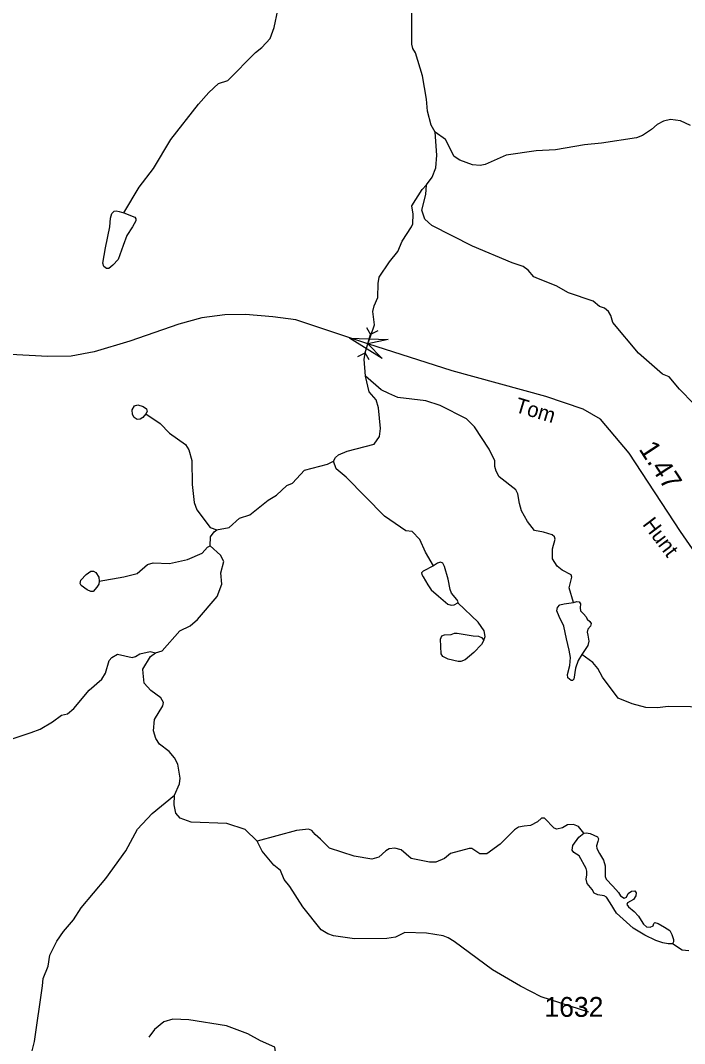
# Model space of a CAD drawing. Extents: x 2056842 to 2160602, y 826753 to 1016856.
# Drawn here: x 2118107 to 2122290, y 880850 to 887294 of the extents above; entities that cross this region are included whole.
import ezdxf

# ---------------------------------------------------------------- set-up
doc = ezdxf.new("R2010")
doc.units = 0
for name, color, linetype in [('Exist Hydrographic Creek Single Shore', 7, 'Continuous'), ('Exist Hydrographic Misc Water Feature', 7, 'Continuous'), ('Exist Road Non-System Type 51', 7, 'Continuous'), ('Exist Road Secondary Mileage Hundredths English Label', 7, 'Continuous'), ('Exist Road Secondary Structure Pipe Attributed CELL', 7, 'Continuous'), ('Exist Road Secondary Structure Pipe CELL', 7, 'Continuous'), ('Exist Road Secondary Type 51 Attributed', 7, 'Continuous'), ('Exist Road Secondary Type 51 Label', 7, 'Continuous'), ('Exist Road Secondary Type 51 Number Label', 7, 'Continuous')]:
    doc.layers.add(name, color=color, linetype=linetype)

msp = doc.modelspace()

# ---------------------------------------------------------------- linework, layer by layer
at = {"layer": 'Exist Hydrographic Creek Single Shore'}
for points in [[(2120719.6, 886590.3), (2120693.6, 886634.1), (2120671.1, 886722.2), (2120664.8, 886798.1), (2120640, 886946), (2120595.4, 887089.6), (2120579.3, 887117.8), (2120573.3, 887145.5), (2120572.8, 887233.8), (2120572.3, 887349.6), (2120580.3, 887389.8), (2120561.1, 887605.7)], [(2120665.1, 886258.1), (2120700.9, 886306.2), (2120722.8, 886366.5), (2120730.4, 886446.4), (2120719.6, 886590.3)], [(2120280.6, 885052.7), (2120272, 885160.5), (2120279.5, 885209.1), (2120295.7, 885257.8), (2120313.4, 885308.9), (2120337.2, 885377), (2120326.8, 885460.9), (2120334.7, 885496.8), (2120358.4, 885548.8), (2120359.9, 885637.1), (2120365.7, 885677), (2120431.3, 885773.4), (2120485.2, 885839.5), (2120510.8, 885903.6), (2120570.4, 885993.9), (2120578.4, 886013.8), (2120579.9, 886073.8), (2120571.8, 886125.8), (2120637.3, 886230.1), (2120665.1, 886258.1)], [(2120078.9, 884517.8), (2120090.9, 884541.9), (2120110.9, 884558.2), (2120164.5, 884580.4), (2120334.4, 884625.1), (2120368.2, 884673.3), (2120375.8, 884723.3), (2120361.4, 884853.2), (2120347.1, 884905), (2120302.8, 884954.8), (2120280.6, 885052.7)], [(2119342.8, 884084.9), (2119420.9, 884101), (2119486.5, 884159.3), (2119552.5, 884179.6), (2119667.9, 884272.1), (2119719.8, 884304.4), (2119785.7, 884364.8), (2119821.4, 884378.8), (2119895.3, 884460.9), (2120041.1, 884499.6), (2120078.9, 884517.8)], [(2119301.5, 883984.8), (2119303.3, 884040.7), (2119327.3, 884072.8), (2119343.1, 884084.8)], [(2118958.4, 883311.3), (2119000.3, 883323.2), (2119111.8, 883449.9), (2119175.5, 883480), (2119221.6, 883520.4), (2119346.6, 883664.8), (2119374.5, 883743), (2119368.1, 883815), (2119387.6, 883887.1), (2119367.5, 883926.9), (2119301.4, 883984.7)], [(2117913, 882722.6), (2118174.7, 882809.8), (2118230.5, 882829.9), (2118308.3, 882876.2), (2118366.2, 882918.7), (2118404.1, 882926.7), (2118443.8, 882959.1), (2118539.4, 883075.2), (2118619.3, 883145.7), (2118643, 883181.7), (2118666.7, 883261.9), (2118682.5, 883281.9), (2118718.3, 883302.1), (2118810.4, 883280.6), (2118830.6, 883286.7), (2118858.5, 883304.8), (2118924.4, 883318.9), (2118958.4, 883311.3)], [(2119076.3, 882413.8), (2119108, 882486), (2119114, 882521.9), (2119097.4, 882609.9), (2119077.2, 882649.7), (2119042.9, 882689.8), (2118982.9, 882735.3), (2118958.7, 882771.2), (2118944.6, 882819.1), (2118952.3, 882891.1), (2119004, 882977.3), (2119007.6, 882997.3), (2118991.5, 883027.4), (2118927.5, 883073.1), (2118887.1, 883118.9), (2118878.9, 883182.7), (2118878.8, 883207), (2118926.4, 883287), (2118958.4, 883311.3)], [(2118362.2, 880170.9), (2118249.1, 880446.6), (2118226.8, 880480.5), (2118184.3, 880596.2), (2118168.1, 880686.1), (2118171.8, 880770), (2118195.4, 880862.1), (2118245.6, 881212.4), (2118249.5, 881260.2), (2118281.3, 881336.4), (2118292.9, 881406.7), (2118336.4, 881494.7), (2118378, 881554.8), (2118441.9, 881629), (2118489.4, 881705.4), (2118644.8, 881889.9), (2118769.8, 882062.5), (2118845.2, 882200.7), (2118936.8, 882299.2), (2119076.3, 882413.8)]]:
    msp.add_lwpolyline(points, dxfattribs=at)
at = {"layer": 'Exist Hydrographic Misc Water Feature'}
for points in [[(2118758.5, 886082), (2118855.7, 886244.4), (2118945.3, 886360.7), (2119054.2, 886543.3), (2119229.3, 886767.9), (2119293, 886840.2), (2119354.8, 886896.5), (2119412.8, 886916.8), (2119587.7, 887091.5), (2119627.7, 887123.6), (2119679.6, 887179.9), (2119705.2, 887249.9), (2119728.8, 887358.1), (2119788.2, 887450.3), (2119900, 887516.8), (2120043.7, 887549.4), (2120123.7, 887561.8), (2120258, 887522.3), (2120297.8, 887522.5), (2120399.7, 887553), (2120495.5, 887597.4), (2120561.1, 887605.7), (2120619.5, 887606)], [(2122327.4, 886631.7), (2122265.3, 886661.3), (2122201.3, 886671), (2122157.2, 886658.8), (2122117.4, 886638.6), (2122081.5, 886606.6), (2122025.8, 886570.3), (2121987.6, 886554.2), (2121768, 886521.2), (2121660, 886510.7), (2121478.3, 886479.9), (2121356.3, 886473.4), (2121166.4, 886446.5), (2121034.8, 886386), (2121002.8, 886379.9), (2120954.8, 886385.6), (2120874.8, 886413.3), (2120838.5, 886437.1), (2120784, 886544.8), (2120720, 886590.6)], [(2122348.9, 884880), (2122258.7, 884971.6), (2122192.5, 885049.3), (2122152.3, 885067.1), (2121999.7, 885198.5), (2121839, 885391.6), (2121826.7, 885435.6), (2121810.7, 885461.5), (2121786.5, 885481.4), (2121754.5, 885493.3), (2121714.5, 885525.1), (2121558.3, 885578.4), (2121482, 885622), (2121369.8, 885665.6), (2121341.7, 885679.4), (2121305.4, 885721.2), (2121273.4, 885745.1), (2121203.5, 885766.8), (2120955, 885871.8), (2120698.5, 886002.6), (2120654.2, 886042.4), (2120635.9, 886098.2), (2120661.6, 886198.3), (2120665.3, 886258.4)], [(2118758.5, 886082), (2118827.4, 886054.5), (2118833.6, 886044.1), (2118833.6, 886031.6), (2118811.8, 885993.2), (2118776.5, 885940.2), (2118753.6, 885876.8), (2118721.4, 885788.4), (2118689.2, 885752), (2118663.3, 885731.2), (2118648.7, 885732.3), (2118631.1, 885744.8), (2118625.9, 885764.5), (2118642.5, 885861.2), (2118670.5, 885995.2), (2118674.7, 886048.2), (2118682, 886077.3), (2118696.5, 886092.9), (2118710, 886094), (2118728.7, 886090.9), (2118758.5, 886082)], [(2121591.5, 883628), (2121564.2, 883720.8), (2121580, 883786.8), (2121575.9, 883802.8), (2121519.7, 883830.6), (2121487.7, 883856.3), (2121459.4, 883902.2), (2121459.2, 883966.2), (2121475, 884026.3), (2121470.9, 884042.3), (2121455.4, 884054.4), (2121400.8, 884070), (2121344.8, 884081.7), (2121300.5, 884137.4), (2121264.2, 884205.3), (2121250.8, 884250.8), (2121239.3, 884312.1), (2121227.7, 884337.1), (2121123.1, 884418.7), (2121103.2, 884454.5), (2121095, 884484.5), (2121095, 884520.6), (2121060.4, 884594.4), (2120966.1, 884733.9), (2120917.7, 884783.7), (2120751.6, 884868.9), (2120661.2, 884898.6), (2120483.2, 884919.8), (2120427.2, 884943.5), (2120379, 884967.4), (2120280.8, 885052.9)], [(2118896.1, 884816.8), (2118878.3, 884794), (2118861.7, 884783.6), (2118841.9, 884781.5), (2118823.2, 884792.9), (2118811.8, 884811.6), (2118810.8, 884841.8), (2118825.3, 884865.7), (2118847.1, 884873), (2118879.3, 884862.6), (2118900.1, 884847), (2118904.2, 884831.4), (2118896.1, 884816.8)], [(2118896.1, 884816.8), (2118986.3, 884755.2), (2119046.6, 884695.5), (2119146.8, 884623.9), (2119166.9, 884590.1), (2119187.2, 884522.1), (2119187.6, 884370.2), (2119202.2, 884258.2), (2119218.4, 884212.3), (2119301, 884100.7), (2119343.1, 884084.8)], [(2120708.5, 883858.6), (2120659.5, 883944.7), (2120623.2, 884024.5), (2120575, 884074.3), (2120535, 884080.1), (2120400.5, 884171.5), (2120159.6, 884416.4), (2120095.2, 884470.1), (2120079, 884518.1)], [(2118603, 883761.9), (2118758.8, 883790), (2118841.9, 883809.7), (2118907.4, 883867.9), (2118942.7, 883877.3), (2119046.5, 883873.1), (2119160, 883898.1), (2119251.8, 883938.5), (2119285.5, 883976.7), (2119301.5, 883984.8)], [(2120862.3, 883625.1), (2120863.3, 883633), (2120856, 883647.6), (2120822.8, 883686), (2120813.4, 883708.9), (2120801, 883775.4), (2120778.1, 883855.5), (2120767.7, 883876.2), (2120752.2, 883881.4), (2120734.5, 883875.2), (2120708.5, 883858.6)], [(2118603, 883761.9), (2118599.9, 883744.2), (2118587.4, 883723.5), (2118564.6, 883697.5), (2118551.1, 883696.4), (2118526.1, 883707.9), (2118489.8, 883734.9), (2118482.5, 883747.4), (2118487.7, 883768.1), (2118519.9, 883803.5), (2118551.1, 883824.3), (2118566.6, 883824.3), (2118581.2, 883816), (2118599.9, 883787.9), (2118603, 883761.9)], [(2120708.5, 883858.6), (2120643.1, 883824.3), (2120633.7, 883813.9), (2120634.8, 883803.5), (2120644.1, 883790), (2120672.2, 883740.1), (2120694, 883706.8), (2120740.7, 883667.3), (2120799.9, 883616.4), (2120820.7, 883610.2), (2120839.4, 883613.3), (2120862.3, 883625.1)], [(2121026.4, 883391.3), (2121033.7, 883414.1), (2121028.5, 883449.5), (2120990, 883503.5), (2120862.3, 883625.1)], [(2121643.4, 883299.8), (2121619.5, 883263.2), (2121603.9, 883213.3), (2121592.5, 883145.8), (2121584.2, 883137.5), (2121575.9, 883137.5), (2121556.1, 883153.1), (2121553, 883174.9), (2121567.6, 883231), (2121572.8, 883281.9), (2121564.5, 883326.6), (2121546.8, 883399.4), (2121529.1, 883479.4), (2121501.1, 883539.7), (2121486.5, 883576.1), (2121489.7, 883596.9), (2121505.2, 883612.5), (2121532.2, 883619.7), (2121591.5, 883628)], [(2121591.5, 883628), (2121611.2, 883634.3), (2121625.7, 883632.2), (2121634, 883618.7), (2121632, 883593.7), (2121634, 883575), (2121653.8, 883557.4), (2121671.4, 883536.6), (2121676.6, 883523.1), (2121694.3, 883508.5), (2121701.6, 883495), (2121698.4, 883478.4), (2121680.8, 883460.7), (2121676.6, 883441), (2121681.8, 883421.2), (2121687, 883383.8), (2121681.8, 883356.8), (2121643.4, 883299.8)], [(2121026.4, 883391.3), (2121010.8, 883362.2), (2120962, 883313.3), (2120908, 883266.6), (2120881, 883256.2), (2120863.3, 883257.2), (2120802, 883270.7), (2120766.7, 883288.4), (2120756.3, 883305), (2120752.2, 883396.5), (2120760.5, 883418.3), (2120777.1, 883423.5), (2120820.7, 883425.6), (2120841.5, 883434.9), (2120858.1, 883434.9), (2120908, 883425.6), (2120958.9, 883418.3), (2120992.1, 883415.2), (2121011.8, 883407.9), (2121026.4, 883391.3)], [(2122476.5, 882951.2), (2122424.5, 882966.8), (2122326.9, 882971), (2122187.6, 882973.5), (2122120.2, 882964.7), (2122045.5, 882967), (2121959.5, 882988.6), (2121873.2, 883026.2), (2121774.3, 883157.4), (2121744.2, 883212.5), (2121712.3, 883249.4), (2121643.4, 883299.8)], [(2119597.8, 882124.3), (2119523.3, 882197.9), (2119407.3, 882235.5), (2119183.3, 882244.5), (2119113, 882270.1), (2119084.9, 882300.1), (2119074.7, 882354), (2119076.5, 882414)], [(2121656.9, 882175.5), (2121621.6, 882216.8), (2121591.5, 882230.3), (2121552.7, 882226.8), (2121520.9, 882208.7), (2121485.1, 882200.6), (2121469.1, 882206.5), (2121408.8, 882270.2), (2121388.7, 882270.2), (2121364.7, 882246), (2121319.3, 882223.1), (2121281, 882219.7), (2121244.9, 882213.5), (2121219.6, 882195), (2121129.5, 882105), (2121045.8, 882044.7), (2120999.7, 882044.5), (2120949.5, 882078.3), (2120933.5, 882078.2), (2120815.5, 882047.4), (2120777.1, 882016.2), (2120724.1, 881992.3), (2120682.6, 881991.3), (2120567.3, 882016.2), (2120506, 882069.2), (2120464.4, 882080.7), (2120430.2, 882076.5), (2120408.3, 882063), (2120364, 882023.6), (2120321.1, 882010), (2120208.9, 882029.7), (2120053.8, 882080.2), (2119996, 882136.8), (2119963.6, 882165.9), (2119942, 882191.9), (2119922.2, 882199.2), (2119845.3, 882191.4), (2119597.8, 882124.3)], [(2121688.1, 881047.7), (2121387.7, 881144.4), (2121257.2, 881211.7), (2121080.9, 881313), (2120838.3, 881491.8), (2120802, 881515.6), (2120770, 881527.5), (2120664, 881545.2), (2120528.1, 881548.4), (2120470.3, 881520.2), (2120414.3, 881511.9), (2120210.2, 881509.1), (2120078.2, 881528.5), (2120042.3, 881540.3), (2120001.9, 881566.2), (2119885.4, 881711.7), (2119804.7, 881839.3), (2119768.8, 881883.1), (2119744.6, 881939), (2119702.3, 881972.8), (2119629.9, 882060.4), (2119597.8, 882124.3)], [(2122214.7, 881477.4), (2122186.7, 881478.1), (2122154.5, 881484.3), (2122108.8, 881498.8), (2122039.2, 881533.1), (2121966.5, 881576.8), (2121861.5, 881670.3), (2121822.1, 881736.9), (2121798.2, 881772.2), (2121783.6, 881779.5), (2121744.2, 881785.7), (2121721.3, 881797.1), (2121708.8, 881820), (2121677.7, 881858.5), (2121670.4, 881885.5), (2121675.6, 881912.5), (2121675.6, 881935.4), (2121670.4, 881953), (2121626.8, 882031), (2121593.5, 882053.9), (2121583.2, 882068.4), (2121587.3, 882096.5), (2121623.7, 882149.5), (2121656.9, 882175.5)], [(2121656.9, 882175.5), (2121670.4, 882176.5), (2121696.4, 882172.3), (2121741, 882151.6), (2121748.3, 882139.1), (2121744.2, 882121.4), (2121735.9, 882095.4), (2121736.9, 882078.8), (2121755.6, 882047.6), (2121780.5, 882004), (2121789.9, 881968.6), (2121789.9, 881901.1), (2121797.1, 881884.4), (2121838.7, 881840.8), (2121875, 881801.3), (2121886.5, 881780.5), (2121910.4, 881764.9), (2121924.9, 881772.2), (2121934.3, 881794), (2121956.1, 881808.6), (2121977.9, 881810.6), (2121985.2, 881799.2), (2121984.1, 881779.5), (2121969.6, 881756.6), (2121930.1, 881735.8), (2121927, 881725.4), (2121937.4, 881710.9), (2121972.7, 881681.8), (2122000.7, 881652), (2122016.3, 881625), (2122031.9, 881601.1), (2122051.6, 881584.5), (2122073.4, 881582.4), (2122092.1, 881591.8), (2122097.3, 881605.3), (2122103.6, 881611.5), (2122123.3, 881606.3), (2122164.9, 881582.4), (2122197.1, 881561.6), (2122210.6, 881536.7), (2122220.9, 881505.5), (2122219.9, 881490.9), (2122214.7, 881477.4)], [(2122316.5, 881433.8), (2122275, 881437.9), (2122214.7, 881477.4)]]:
    msp.add_lwpolyline(points, dxfattribs=at)
at = {"layer": 'Exist Road Non-System Type 51'}
msp.add_lwpolyline([(2119871.5, 880716.4), (2119842.4, 880691.8), (2119718.8, 880752.6), (2119713.1, 880796.4), (2119709.3, 880826.8), (2119620, 880866.7), (2119538.3, 880910.5), (2119405.3, 880961.8), (2119167.8, 880999.8), (2119067.1, 881003.7), (2119010, 880986.5), (2118951.1, 880939), (2118915, 880889.6)], dxfattribs=at)
at = {"layer": 'Exist Road Secondary Structure Pipe Attributed CELL'}
msp.add_lwpolyline([(2120386.2, 885164.5), (2120179, 885293), (2120422.7, 885285.3), (2120295.7, 885257.8)], close=True, dxfattribs=at)
at = {"layer": 'Exist Road Secondary Structure Pipe CELL'}
for p, q in [((2120287.5, 885359.7), (2120312.9, 885315.7)), ((2120278.5, 885199.8), (2120312.9, 885315.7)), ((2120358.2, 885338.7), (2120312.9, 885315.7)), ((2120233.2, 885176.8), (2120278.5, 885199.8)), ((2120303.9, 885155.8), (2120278.5, 885199.8))]:
    msp.add_line(p, q, dxfattribs=at)
at = {"layer": 'Exist Road Secondary Type 51 Attributed'}
msp.add_lwpolyline([(2122378.7, 883912.2), (2122264.2, 884075.2), (2121940.7, 884569.1), (2121760.2, 884782.1), (2121651, 884845.8), (2121415.8, 884925.2), (2120825.4, 885087.3), (2120295.7, 885257.8), (2119842.5, 885408.1), (2119696.2, 885427.1), (2119525.2, 885441.4), (2119393.6, 885440), (2119249.2, 885420), (2119104.8, 885381), (2118796.5, 885274.1), (2118570.4, 885206.6), (2118425.9, 885180), (2118279.2, 885177.6), (2117924.3, 885197.1)], dxfattribs=at)

# ---------------------------------------------------------------- texts
at = {"layer": 'Exist Road Secondary Mileage Hundredths English Label'}
msp.add_text('1.47', height=125, rotation=303.2245, dxfattribs=at).set_placement((2121998.9, 884594.3))
at = {"layer": 'Exist Road Secondary Type 51 Label'}
for s, rotation, p in [('Tom', 343.32143, (2121216.4, 884830)), ('Hunt', 307.03158, (2122021.7, 884119.7))]:
    msp.add_text(s, height=95, rotation=rotation, dxfattribs=at).set_placement(p)
at = {"layer": 'Exist Road Secondary Type 51 Number Label'}
msp.add_text('1632', height=125, dxfattribs=at).set_placement((2121407.5, 881017.9))

doc.saveas('drawing.dxf')
